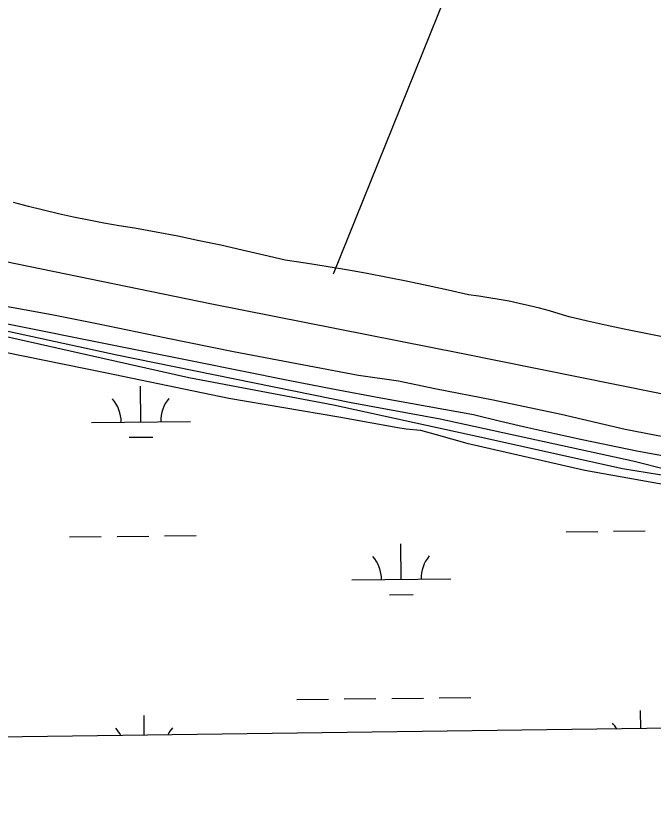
# Model space of a CAD drawing. Extents: x 3734862 to 3772949, y 391520 to 417239.
# Drawn here: x 3744745 to 3745389, y 396853 to 397655 of the extents above; entities that cross this region are included whole.
import ezdxf

# ---------------------------------------------------------------- set-up
doc = ezdxf.new("R2010")
doc.units = 0
for name, color, linetype in [('V-GRID-FRAM', 7, 'Continuous'), ('V-LEVE-TOET', 7, 'Continuous'), ('V-ROAD-CNTR', 7, 'Continuous'), ('V-TOPO-SHOR', 7, 'Continuous'), ('V-WETL-SWMP', 7, 'Continuous')]:
    doc.layers.add(name, color=color, linetype=linetype)

msp = doc.modelspace()

# ---------------------------------------------------------------- linework, layer by layer
at = {"layer": 'V-GRID-FRAM'}
msp.add_lwpolyline([(3738832.32, 415033.81), (3770599.18, 415447.36), (3770843.79, 397266.59), (3739061.07, 396852.84), (3738832.32, 415033.81)], dxfattribs=at)
at = {"layer": 'V-LEVE-TOET'}
for points in [[(3745420.44, 397225.77), (3745360.91, 397237.17), (3745296.28, 397252.55), (3745227.68, 397266.8), (3745168.71, 397278.2), (3745131.87, 397286.18), (3745091.61, 397291.89), (3744965.18, 397315.84), (3744897.14, 397329.52), (3744828.54, 397343.77), (3744783.19, 397352.89), (3744733.29, 397362.01), (3744693.04, 397368.86), (3744631.24, 397381.4), (3744587.58, 397391.09), (3744530.32, 397401.92), (3744472.5, 397413.89), (3744418.07, 397425.85), (3744369.31, 397436.68), (3744308.65, 397449.78), (3744241.18, 397461.76), (3744181.08, 397472.6), (3744110.21, 397484.58), (3743975.84, 397506.84)], [(3744026.14, 397471.37), (3744212.67, 397431.68), (3744509.49, 397371.45), (3744597.99, 397357.74), (3744679.69, 397344.04), (3744715.09, 397341.28), (3744847.16, 397312.54), (3745084.06, 397264.63), (3745173.93, 397248.2), (3745368.63, 397205.78), (3745443.51, 397186.63), (3745604.17, 397159.23), (3745736.24, 397130.49), (3745854.7, 397112.67), (3745964.99, 397090.76), (3746077.99, 397067.49), (3746167.85, 397048.34), (3746339.41, 397012.75), (3746506.87, 396977.17), (3746634.85, 396951.43)]]:
    msp.add_lwpolyline(points, dxfattribs=at)
at = {"layer": 'V-ROAD-CNTR'}
msp.add_lwpolyline([(3744648.77, 397361.53), (3744926.84, 397305.89), (3744973.54, 397296.43), (3745020.29, 397287.17), (3745067.08, 397278.14), (3745113.92, 397269.33), (3745160.8, 397260.73), (3745207.71, 397252.36), (3745235.1, 397245.71), (3745262.55, 397239.28), (3745290.05, 397233.09), (3745317.6, 397227.12), (3745345.19, 397221.38), (3745372.84, 397215.87), (3745400.53, 397210.59)], dxfattribs=at)
at = {"layer": 'V-TOPO-SHOR'}
msp.add_line((3745550.38, 398596.85), (3745065.96, 397394.17), dxfattribs=at)
for points in [[(3743343.17, 397648.68), (3743536.4, 397618.83), (3743765.93, 397582.29), (3743981.13, 397547.81), (3743989.83, 397546.78), (3744014.87, 397545.73), (3744096.66, 397531.84), (3744344.58, 397479.94), (3744647.7, 397424.92), (3744943.15, 397364.29), (3745195.16, 397314.43), (3745432.33, 397266.64), (3745744.65, 397201.89), (3745859.15, 397179.79), (3745991.55, 397156.64), (3746223.11, 397113.46), (3746403.55, 397074.41), (3746646.35, 397024.05), (3746700.52, 397009.68), (3746733.24, 397000.45), (3746765.95, 396992.23)], [(3745397.05, 397331.19), (3745378.42, 397334.76), (3745359.83, 397338.54), (3745341.28, 397342.53), (3745322.78, 397346.73), (3745304.33, 397351.13), (3745294.37, 397354.22), (3745284.36, 397357.12), (3745274.29, 397359.82), (3745264.17, 397362.33), (3745254.01, 397364.64), (3745243.8, 397366.75), (3745233.55, 397368.67), (3745223.27, 397370.39), (3745212.95, 397371.9), (3745202.61, 397373.22), (3745182.19, 397377.93), (3745161.72, 397382.43), (3745141.21, 397386.73), (3745120.65, 397390.82), (3745100.06, 397394.71), (3745079.42, 397398.39), (3745058.75, 397401.86), (3745038.05, 397405.12), (3745017.32, 397408.18), (3744995.7, 397413.47), (3744974.04, 397418.53), (3744952.32, 397423.38), (3744930.56, 397428), (3744908.74, 397432.41), (3744886.89, 397436.59), (3744865, 397440.55), (3744849.58, 397443.05), (3744834.2, 397445.77), (3744818.85, 397448.69), (3744803.55, 397451.83), (3744788.29, 397455.17), (3744773.08, 397458.72), (3744757.92, 397462.47), (3744742.81, 397466.43)], [(3744514.1, 397355.72), (3744534.19, 397350.97), (3744551.13, 397346.62), (3744576.73, 397339.9), (3744616.9, 397331.97), (3744690.96, 397324.02), (3744835.51, 397294.71), (3744960.37, 397268.98), (3745071.45, 397249.95), (3745131.31, 397239.25), (3745139.59, 397238.06), (3745154.16, 397236.47), (3745169.92, 397232.12), (3745201.03, 397223.42), (3745320.37, 397196.11), (3745442.87, 397174.32), (3745591.37, 397148.56), (3745696.92, 397126.38), (3745815.08, 397094.35), (3745830.83, 397089.21), (3745840.28, 397083.69), (3745853.27, 397073.43)]]:
    msp.add_lwpolyline(points, dxfattribs=at)
at = {"layer": 'V-WETL-SWMP'}
for p, q in [((3744702.18, 397338.54), (3744920.02, 397289.96)), ((3744920.02, 397289.96), (3745066.09, 397262.31)), ((3744871.57, 397244.92), (3744871.19, 397280.92)), ((3745066.09, 397262.31), (3745211.15, 397230.6)), ((3744821.57, 397244.39), (3744921.57, 397245.45)), ((3744859.74, 397229.37), (3744883.73, 397229.62)), ((3745211.15, 397230.6), (3745358.24, 397197.87)), ((3745358.24, 397197.87), (3745534.86, 397169.17)), ((3745301.27, 397134.02), (3745333.27, 397134.36)), ((3745349.26, 397134.53), (3745381.26, 397134.87)), ((3744799.39, 397128.72), (3744831.39, 397129.06)), ((3744847.38, 397129.23), (3744879.38, 397129.57)), ((3744895.38, 397129.74), (3744927.38, 397130.07)), ((3745134.7, 397085.83), (3745134.32, 397121.83)), ((3745084.71, 397085.3), (3745184.7, 397086.36)), ((3745122.87, 397070.27), (3745146.87, 397070.53)), ((3745029.13, 396964.64), (3745061.13, 396964.98)), ((3745077.13, 396965.14), (3745109.13, 396965.48)), ((3745125.13, 396965.65), (3745157.13, 396965.99)), ((3745173.13, 396966.16), (3745205.12, 396966.5)), ((3746607.49, 396951.08), (3744709.8, 396926.37)), ((3744874.91, 396928.52), (3744874.71, 396948.26)), ((3745376.78, 396935.06), (3745376.59, 396953.56))]:
    msp.add_line(p, q, dxfattribs=at)
for centre, start, end in [((3744816.33, 397244.81), 359.83336, 41.37702), ((3744926.81, 397245.98), 139.83336, 181.37702), ((3745079.46, 397085.72), 359.83336, 41.37702), ((3745189.94, 397086.89), 139.83336, 181.37702), ((3745321.72, 396917.46), 29.35974, 41.37702), ((3744819.84, 396912.16), 27.10161, 41.37702), ((3744930.32, 396913.32), 139.83336, 153.89693)]:
    msp.add_arc(centre, 35.25, start, end, dxfattribs=at)

doc.saveas('drawing.dxf')
